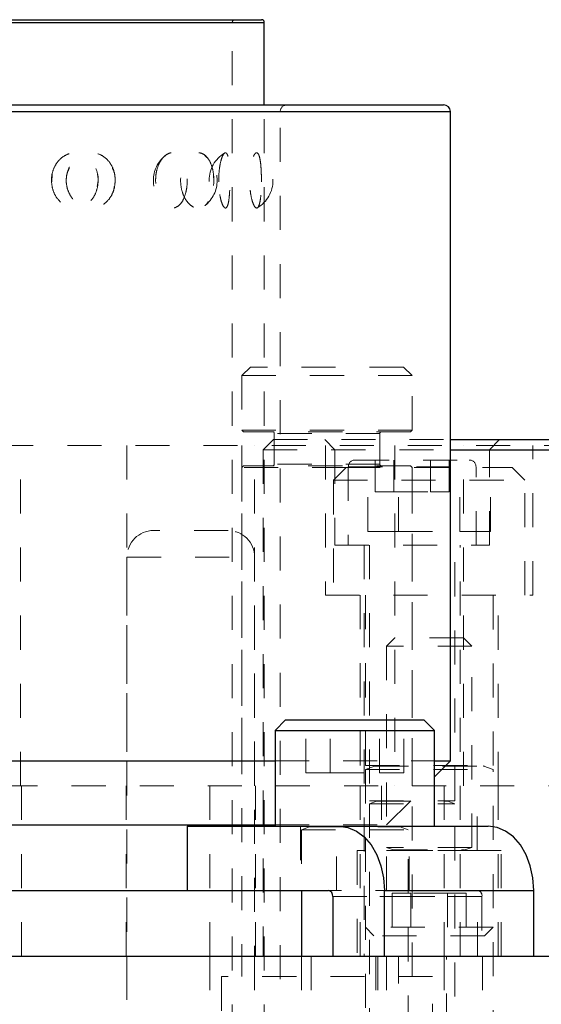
# Model space of a CAD drawing. Header units: inches. Extents: x 220 to 877, y 4 to 174.
# Tile 336 of 656: x 436.48 to 438.01, y 135.82 to 138.71. Entities that reach past the tile are written whole.
import ezdxf

# ---------------------------------------------------------------- set-up
doc = ezdxf.new("R2010")
doc.units = ezdxf.units.IN
doc.header["$LTSCALE"] = 0.5
doc.header["$MEASUREMENT"] = 0
doc.linetypes.add('HIDDEN', pattern=[0.225, 0.15, -0.075])
for name, color, linetype in [('DIE-M-S', 8, 'Continuous'), ('DIE-M-S3', 8, 'Continuous'), ('DSS-M-S', 53, 'Continuous'), ('SVD-M-S', 8, 'Continuous')]:
    doc.layers.add(name, color=color, linetype=linetype)

msp = doc.modelspace()

# ---------------------------------------------------------------- linework, layer by layer
at = {"layer": 'DIE-M-S', "linetype": 'HIDDEN', "lineweight": 18}
for p, q in [((434.62114, 137.46072), (438.05814, 137.46072)), ((436.48364, 136.46072), (436.48364, 137.46072)), ((436.79614, 137.46072), (436.79614, 136.46072)), ((437.13364, 137.46072), (437.13364, 136.46072)), ((437.17114, 136.46072), (437.17114, 137.46072)), ((437.37914, 137.46072), (437.37914, 137.02072)), ((437.58314, 137.46072), (437.58314, 136.46072)), ((437.63364, 136.46072), (437.63364, 137.46072)), ((437.78414, 136.46072), (437.78414, 137.46072)), ((437.98814, 137.02072), (437.98814, 137.46072)), ((437.37914, 137.02072), (437.98814, 137.02072)), ((437.48064, 137.02072), (437.48064, 136.46072)), ((437.88664, 136.46072), (437.88664, 137.02072)), ((434.63364, 136.46072), (438.07114, 136.46072))]:
    msp.add_line(p, q, dxfattribs=at)
at = {"layer": 'DIE-M-S3', "linetype": 'HIDDEN', "lineweight": 18}
for p, q in [((437.15864, 137.69072), (437.13364, 137.66572)), ((437.60864, 137.69072), (437.15864, 137.69072)), ((437.63364, 137.66572), (437.60864, 137.69072)), ((437.63364, 137.66572), (437.13364, 137.66572)), ((437.13364, 137.66572), (437.13364, 137.50572)), ((437.63364, 137.50572), (437.63364, 137.66572)), ((437.63364, 137.50572), (437.13364, 137.50572)), ((437.13364, 137.50572), (437.13864, 137.50072)), ((437.62864, 137.50072), (437.13864, 137.50072)), ((437.53864, 137.49572), (437.22864, 137.49572)), ((437.22864, 137.49572), (437.22864, 137.40572)), ((437.53864, 137.40572), (437.53864, 137.49572)), ((437.62864, 137.50072), (437.63364, 137.50572)), ((437.22614, 137.47772), (437.19614, 137.44772)), ((437.22614, 137.47772), (437.74614, 137.47772)), ((437.37677, 137.47772), (437.40677, 137.44772)), ((437.86051, 137.44772), (437.89051, 137.47772)), ((437.19614, 137.44772), (437.74614, 137.44772)), ((437.19614, 137.44772), (437.19614, 135.96072)), ((437.40677, 137.44772), (437.40677, 137.16772)), ((437.86051, 137.16772), (437.86051, 137.44772)), ((437.13864, 137.40072), (437.13364, 137.39572)), ((437.43989, 137.39572), (437.13364, 137.39572)), ((437.13364, 137.39572), (437.13364, 135.90072)), ((437.62864, 137.40072), (437.13864, 137.40072)), ((437.53864, 137.40572), (437.22864, 137.40572)), ((437.44614, 137.39804), (437.8194, 137.39804)), ((437.44614, 137.39804), (437.44614, 137.16772)), ((437.46583, 137.41772), (437.80146, 137.41772)), ((437.52539, 137.32397), (437.52539, 137.41772)), ((437.57952, 137.32397), (437.57952, 137.41772)), ((437.63364, 137.39572), (437.62864, 137.40072)), ((437.63364, 135.90072), (437.63364, 137.39572)), ((437.68777, 137.32397), (437.68777, 137.41772)), ((437.7419, 137.32397), (437.7419, 137.41772)), ((437.82114, 137.16772), (437.82114, 137.39804)), ((437.52539, 137.32397), (437.57952, 137.32397)), ((437.57952, 137.32397), (437.68777, 137.32397)), ((437.68777, 137.32397), (437.7419, 137.32397)), ((437.40677, 137.16772), (437.86051, 137.16772)), ((437.49314, 137.16772), (437.49314, 135.96072)), ((437.50864, 137.16772), (437.50864, 136.41733)), ((437.75864, 136.41733), (437.75864, 137.16772)), ((437.77414, 135.96072), (437.77414, 137.16772)), ((434.63364, 136.46072), (438.07114, 136.46072)), ((436.48664, 135.96072), (436.48664, 136.46072)), ((436.79364, 136.46072), (436.79364, 135.96072)), ((437.03989, 136.46072), (437.03989, 135.96072)), ((437.17364, 135.96072), (437.17364, 136.46072)), ((437.48064, 136.46072), (437.48064, 135.96072)), ((437.54314, 136.46072), (437.54314, 136.27072)), ((437.72739, 135.96072), (437.72739, 136.46072)), ((437.82414, 136.27072), (437.82414, 136.46072)), ((437.88664, 135.96072), (437.88664, 136.46072)), ((437.50864, 136.41733), (437.75864, 136.41733)), ((437.52895, 136.4158), (437.50864, 136.40841)), ((437.52895, 136.4158), (437.73656, 136.4158)), ((437.75864, 136.40841), (437.73834, 136.4158)), ((437.50864, 136.40841), (437.75864, 136.40841)), ((437.50864, 136.40841), (437.50864, 135.44222)), ((437.75864, 135.44222), (437.75864, 136.40841)), ((437.89464, 136.27072), (437.47264, 136.27072)), ((437.47264, 136.27072), (437.47264, 135.96072)), ((437.89464, 135.96072), (437.89464, 136.27072)), ((437.69364, 135.90072), (437.07364, 135.90072)), ((437.07364, 135.90072), (437.07364, 135.72072)), ((437.69364, 135.72072), (437.69364, 135.90072))]:
    msp.add_line(p, q, dxfattribs=at)
at = {"layer": 'DIE-M-S3', "linetype": 'Continuous', "lineweight": 25}
for p, q in [((437.74614, 137.47772), (438.04114, 137.47772)), ((437.74614, 137.44772), (438.07114, 137.44772))]:
    msp.add_line(p, q, dxfattribs=at)
at = {"layer": 'DIE-M-S3', "linetype": 'HIDDEN', "lineweight": 18}
for centre, radius, start, end in [((437.22364, 137.49572), 0.005, 0, 90), ((437.54364, 137.49572), 0.005, 90, 180), ((437.22364, 137.40572), 0.005, 270, 0), ((437.46583, 137.39804), 0.01969, 90, 180), ((437.54364, 137.40572), 0.005, 180, 270), ((437.80146, 137.39804), 0.01969, 0, 90), ((437.52868, 136.41654), 0.000787, 290, 90), ((437.73861, 136.41654), 0.000787, 90, 250)]:
    msp.add_arc(centre, radius, start, end, dxfattribs=at)
at = {"layer": 'DSS-M-S', "linetype": 'Continuous', "lineweight": 25}
for p, q in [((435.16802, 138.70285), (437.19927, 138.70285)), ((435.17589, 138.71072), (437.19139, 138.71072)), ((437.19927, 138.46072), (437.19927, 138.70285)), ((434.62114, 138.44072), (437.74614, 138.44072)), ((434.64114, 138.46072), (437.72614, 138.46072)), ((437.74614, 136.53422), (437.74614, 138.44072)), ((435.13639, 136.53422), (437.2309, 136.53422)), ((437.69965, 136.48773), (437.74614, 136.53422)), ((437.69965, 136.53422), (437.74614, 136.53422)), ((435.13639, 136.34672), (437.2309, 136.34672)), ((435.26302, 136.15372), (437.10427, 136.15372)), ((405.93364, 135.96072), (439.43364, 135.96072))]:
    msp.add_line(p, q, dxfattribs=at)
at = {"layer": 'DSS-M-S', "linetype": 'HIDDEN', "lineweight": 18}
for p, q in [((437.19927, 138.70285), (435.16802, 138.70285)), ((435.26177, 138.70285), (437.10377, 138.70285)), ((437.10552, 134.7186), (437.10552, 138.70285)), ((437.74614, 138.44072), (434.62114, 138.44072)), ((435.12114, 138.44072), (437.24441, 138.44072)), ((437.19927, 134.7186), (437.19927, 138.46072)), ((437.24614, 134.29322), (437.24614, 138.44072)), ((437.18005, 138.31747), (437.17902, 138.31842)), ((437.03084, 138.306), (437.02465, 138.31222)), ((436.57506, 138.23426), (436.57622, 138.25708)), ((436.71141, 138.23885), (436.70886, 138.2205)), ((437.051, 138.23469), (437.05027, 138.2565)), ((437.06582, 138.23424), (437.06619, 138.25709)), ((437.19092, 138.23472), (437.19075, 138.25648)), ((437.2309, 136.53422), (437.69965, 136.53422)), ((437.55864, 136.34672), (437.69965, 136.48773)), ((437.2309, 136.34672), (437.55864, 136.34672)), ((437.55864, 136.15372), (437.55864, 136.34672)), ((437.82514, 135.96072), (437.82514, 136.15372)), ((436.79614, 135.96072), (436.79614, 133.46072)), ((437.03989, 135.96072), (437.03989, 133.46072)), ((437.17114, 133.46072), (437.17114, 135.96072)), ((437.33677, 135.96072), (437.33677, 135.08072)), ((437.52739, 135.96072), (437.52739, 133.46072)), ((437.53314, 135.96072), (437.53314, 135.15072)), ((437.55864, 134.29322), (437.55864, 135.96072)), ((437.55864, 133.46072), (437.55864, 135.96072)), ((437.59377, 135.08072), (437.59377, 135.96072)), ((437.72739, 133.46072), (437.72739, 135.96072)), ((437.73414, 135.15072), (437.73414, 135.96072)), ((437.83989, 133.46072), (437.83989, 135.96072))]:
    msp.add_line(p, q, dxfattribs=at)
for centre, radius, start, end in [((437.11339, 138.70285), 0.00787, 90, 180), ((437.26614, 138.44072), 0.02, 90, 180), ((437.13122, 138.23885), 0.09375, 121.14929, 238.95569), ((437.13122, 138.23885), 0.09375, 301.01036, 58.97876), ((436.96738, 138.23885), 0.09375, 129.3108, 230.64896), ((436.96738, 138.23885), 0.09375, 308.04779, 52.01783)]:
    msp.add_arc(centre, radius, start, end, dxfattribs=at)
at = {"layer": 'DSS-M-S', "linetype": 'Continuous', "lineweight": 25}
for centre, radius in [((437.19139, 138.70285), 0.00787), ((437.72614, 138.44072), 0.02)]:
    msp.add_arc(centre, radius, 0, 90, dxfattribs=at)
at = {"layer": 'DSS-M-S', "linetype": 'HIDDEN', "lineweight": 18}
for points, knots in [([(436.57435, 138.23885), (436.57517, 138.22957), (436.57681, 138.21101), (436.58957, 138.18635), (436.60811, 138.16789), (436.63056, 138.1578), (436.65378, 138.15688), (436.67535, 138.16483), (436.69332, 138.18067), (436.70607, 138.20297), (436.71226, 138.22961), (436.71096, 138.25772), (436.70205, 138.28387), (436.68639, 138.30468), (436.66586, 138.31763), (436.64293, 138.32152), (436.62015, 138.31635), (436.59979, 138.30292), (436.58411, 138.28252), (436.57559, 138.25997), (436.57471, 138.2449), (436.57435, 138.23885)], [0, 0, 0, 0, 0.0552249, 0.1104704, 0.165214, 0.2186361, 0.2707982, 0.3223731, 0.3742905, 0.4272857, 0.4816, 0.5369225, 0.5925461, 0.647628, 0.7015034, 0.7540234, 0.805689, 0.857398, 0.9099917, 0.9638893, 1, 1, 1, 1]), ([(436.76169, 138.23885), (436.76095, 138.22986), (436.75949, 138.21189), (436.74804, 138.18795), (436.73093, 138.16948), (436.70892, 138.15849), (436.68429, 138.15646), (436.65982, 138.16397), (436.63871, 138.18029), (436.62377, 138.20333), (436.61683, 138.23012), (436.61842, 138.25749), (436.62804, 138.28258), (436.64453, 138.30299), (436.6662, 138.31658), (436.69069, 138.32162), (436.71516, 138.31717), (436.73667, 138.30353), (436.75253, 138.28237), (436.76059, 138.25947), (436.76138, 138.24457), (436.76169, 138.23885)], [0, 0, 0, 0, 0.0522157, 0.1044115, 0.1570574, 0.210861, 0.26571, 0.3210845, 0.3762664, 0.4305798, 0.4836779, 0.5357757, 0.58758, 0.6399184, 0.6933372, 0.74789, 0.8031685, 0.8584936, 0.913147, 0.9666429, 1, 1, 1, 1]), ([(436.88019, 138.23885), (436.88079, 138.22957), (436.88197, 138.21101), (436.89115, 138.18635), (436.90431, 138.16789), (436.91993, 138.1578), (436.93573, 138.15688), (436.95006, 138.16483), (436.96173, 138.18067), (436.96986, 138.20297), (436.97375, 138.22961), (436.97294, 138.25772), (436.96731, 138.28387), (436.95726, 138.30468), (436.9438, 138.31763), (436.92839, 138.32152), (436.91273, 138.31635), (436.89843, 138.30292), (436.88724, 138.28252), (436.88109, 138.25997), (436.88045, 138.2449), (436.88019, 138.23885)], [0, 0, 0, 0, 0.0552249, 0.1104704, 0.165214, 0.2186361, 0.2707982, 0.3223731, 0.3742905, 0.4272857, 0.4816, 0.5369225, 0.5925461, 0.647628, 0.7015034, 0.7540234, 0.805689, 0.857398, 0.9099917, 0.9638893, 1, 1, 1, 1]), ([(437.05137, 138.23885), (437.05091, 138.22986), (437.04998, 138.21189), (437.0427, 138.18795), (437.03164, 138.16948), (437.01712, 138.15849), (437.00048, 138.15646), (436.98358, 138.16397), (436.9687, 138.18029), (436.95802, 138.20333), (436.95301, 138.23012), (436.95416, 138.25749), (436.96108, 138.28258), (436.97283, 138.30299), (436.98802, 138.31658), (437.00485, 138.32162), (437.02127, 138.31717), (437.03538, 138.30353), (437.04557, 138.28237), (437.05068, 138.25947), (437.05118, 138.24457), (437.05137, 138.23885)], [0, 0, 0, 0, 0.0522157, 0.1044115, 0.1570574, 0.210861, 0.26571, 0.3210845, 0.3762664, 0.4305798, 0.4836779, 0.5357757, 0.58758, 0.6399184, 0.6933372, 0.74789, 0.8031685, 0.8584936, 0.913147, 0.9666429, 1, 1, 1, 1]), ([(437.06559, 138.23885), (437.06586, 138.22957), (437.06639, 138.21101), (437.0704, 138.18635), (437.0759, 138.16789), (437.08199, 138.1578), (437.08764, 138.15688), (437.09225, 138.16483), (437.0956, 138.18067), (437.0977, 138.20297), (437.09862, 138.22961), (437.09843, 138.25772), (437.09706, 138.28387), (437.09437, 138.30468), (437.0903, 138.31763), (437.08509, 138.32152), (437.07924, 138.31635), (437.07347, 138.30292), (437.06871, 138.28252), (437.06599, 138.25997), (437.06571, 138.2449), (437.06559, 138.23885)], [0, 0, 0, 0, 0.0552249, 0.1104704, 0.165214, 0.2186361, 0.2707982, 0.3223731, 0.3742905, 0.4272857, 0.4816, 0.5369225, 0.5925461, 0.647628, 0.7015034, 0.7540234, 0.805689, 0.857398, 0.9099917, 0.9638893, 1, 1, 1, 1]), ([(437.19102, 138.23885), (437.1909, 138.22986), (437.19068, 138.21189), (437.18883, 138.18795), (437.18573, 138.16948), (437.1812, 138.15849), (437.17544, 138.15646), (437.16902, 138.16397), (437.16295, 138.18029), (437.15837, 138.20333), (437.15616, 138.23012), (437.15667, 138.25749), (437.1597, 138.28258), (437.16467, 138.30299), (437.17076, 138.31658), (437.17701, 138.32162), (437.18255, 138.31717), (437.18682, 138.30353), (437.18958, 138.28237), (437.19085, 138.25947), (437.19097, 138.24457), (437.19102, 138.23885)], [0, 0, 0, 0, 0.0522157, 0.1044115, 0.1570574, 0.210861, 0.26571, 0.3210845, 0.3762664, 0.4305798, 0.4836779, 0.5357757, 0.58758, 0.6399184, 0.6933372, 0.74789, 0.8031685, 0.8584936, 0.913147, 0.9666429, 1, 1, 1, 1]), ([(436.62668, 138.27531), (436.62381, 138.26897), (436.61861, 138.25745), (436.61807, 138.24462), (436.61782, 138.23885)], [0, 0, 0, 0, 0.55044456, 1, 1, 1, 1]), ([(436.7611, 138.23469), (436.76125, 138.24234), (436.76153, 138.25666), (436.75611, 138.26935), (436.75359, 138.27526)], [0, 0, 0, 0, 0.5344463, 1, 1, 1, 1]), ([(436.70971, 138.25708), (436.70974, 138.25701), (436.71163, 138.25133), (436.71152, 138.24505), (436.71141, 138.23885)], [0, 0, 0, 0, 0.0133607, 1, 1, 1, 1]), ([(436.75101, 138.19731), (436.7525, 138.19955), (436.7572, 138.20658), (436.75843, 138.21562), (436.75928, 138.22178)], [0, 0, 0, 0, 0.31793643, 1, 1, 1, 1]), ([(437.02448, 138.16489), (437.02489, 138.16507), (437.02906, 138.16691), (437.03213, 138.17222), (437.03489, 138.177)], [0, 0, 0, 0, 0.0982961, 1, 1, 1, 1]), ([(437.08328, 138.1584), (437.08323, 138.15839), (437.08219, 138.15817), (437.08101, 138.16051), (437.0799, 138.16274)], [0, 0, 0, 0, 0.04619444, 1, 1, 1, 1])]:
    msp.add_open_spline(points, degree=3, knots=knots, dxfattribs=at)
at = {"layer": 'SVD-M-S', "linetype": 'HIDDEN', "lineweight": 18}
for p, q in [((437.43989, 137.39572), (437.40239, 137.35822)), ((437.43989, 137.39572), (437.92739, 137.39572)), ((437.50351, 137.20822), (437.50351, 137.39572)), ((437.59358, 137.20822), (437.59358, 137.39572)), ((437.77371, 137.20822), (437.77371, 137.39572)), ((437.86378, 137.20822), (437.86378, 137.39572)), ((437.96489, 137.35822), (437.92739, 137.39572)), ((437.40239, 137.35822), (437.96489, 137.35822)), ((437.40239, 137.35822), (437.40239, 137.02072)), ((437.96489, 137.02072), (437.96489, 137.35822)), ((437.09314, 137.21072), (436.87414, 137.21072)), ((437.50351, 137.20822), (437.59358, 137.20822)), ((437.59358, 137.20822), (437.77371, 137.20822)), ((437.77371, 137.20822), (437.86378, 137.20822)), ((436.79614, 137.13272), (437.1694, 137.13272)), ((436.79614, 137.13272), (436.79614, 135.29072)), ((437.17114, 135.29072), (437.17114, 137.13272)), ((437.49614, 137.02072), (437.49614, 136.52033)), ((437.87114, 136.52033), (437.87114, 137.02072)), ((437.58314, 136.89572), (437.55864, 136.87122)), ((437.78414, 136.89572), (437.58314, 136.89572)), ((437.80864, 136.87122), (437.78414, 136.89572)), ((437.80864, 136.87122), (437.55864, 136.87122)), ((437.55864, 136.87122), (437.55864, 136.34672)), ((437.80864, 136.28003), (437.80864, 136.87122)), ((437.32094, 136.49897), (437.32094, 136.65522)), ((437.39311, 136.49897), (437.39311, 136.65522)), ((437.53744, 136.49897), (437.53744, 136.65522)), ((437.60961, 136.49897), (437.60961, 136.65522)), ((437.32094, 136.49897), (437.39311, 136.49897)), ((437.39311, 136.49897), (437.53744, 136.49897)), ((437.49614, 136.52033), (437.87114, 136.52033)), ((437.5232, 136.5188), (437.49614, 136.50896)), ((437.49614, 136.50896), (437.87114, 136.50896)), ((437.49614, 136.50896), (437.49614, 135.30197)), ((437.5232, 136.5188), (437.8423, 136.5188)), ((437.53744, 136.49897), (437.60961, 136.49897)), ((437.87114, 136.50896), (437.84409, 136.5188)), ((437.87114, 135.30197), (437.87114, 136.50896)), ((437.30577, 136.34272), (437.30577, 136.15372)), ((437.30902, 136.34272), (437.30902, 136.34233)), ((437.30902, 136.34233), (437.62152, 136.34233)), ((437.33258, 136.3408), (437.30902, 136.33223)), ((437.30902, 136.33223), (437.62152, 136.33223)), ((437.30902, 136.33223), (437.30902, 136.15372)), ((437.33258, 136.3408), (437.59616, 136.3408)), ((437.41103, 136.15372), (437.41103, 136.34272)), ((437.62152, 136.33223), (437.59797, 136.3408)), ((437.62152, 136.34233), (437.62152, 136.34272)), ((437.62152, 135.74547), (437.62152, 136.33223)), ((437.62477, 136.15372), (437.62477, 136.34272)), ((437.80864, 136.28003), (437.55864, 136.28003)), ((437.55864, 136.28003), (437.57895, 136.27264)), ((437.80864, 136.27112), (437.55864, 136.27112)), ((437.57895, 136.27264), (437.78656, 136.27264)), ((437.78834, 136.27264), (437.80864, 136.28003)), ((437.80864, 136.27072), (437.80864, 136.27112)), ((437.82625, 136.15372), (437.38785, 136.15372)), ((437.99065, 136.15372), (437.82625, 136.15372)), ((437.83863, 136.13622), (437.40022, 136.13622)), ((437.40022, 136.13622), (437.83863, 136.13622)), ((437.62952, 136.14572), (437.57539, 136.14572)), ((437.57539, 136.14572), (437.57539, 136.02072)), ((437.62952, 136.14572), (437.62952, 136.02072)), ((437.73777, 136.14572), (437.62952, 136.14572)), ((437.73777, 136.14572), (437.73777, 136.02072)), ((437.7919, 136.14572), (437.73777, 136.14572)), ((437.7919, 136.14572), (437.7919, 136.02072)), ((437.83863, 136.13622), (437.83863, 135.96072)), ((437.87114, 136.04572), (437.49614, 136.04572)), ((437.49614, 136.04572), (437.52114, 136.02072)), ((437.84614, 136.02072), (437.87114, 136.04572)), ((437.84614, 136.02072), (437.52114, 136.02072)), ((437.30902, 135.96072), (437.30902, 135.74547))]:
    msp.add_line(p, q, dxfattribs=at)
at = {"layer": 'SVD-M-S', "linetype": 'Continuous', "lineweight": 25}
for p, q in [((437.26215, 136.65522), (437.2309, 136.62397)), ((437.26215, 136.65522), (437.6684, 136.65522)), ((437.69965, 136.62397), (437.6684, 136.65522)), ((437.2309, 136.62397), (437.2309, 136.34272)), ((437.2309, 136.62397), (437.69965, 136.62397)), ((437.69965, 136.34272), (437.69965, 136.62397)), ((436.97263, 136.34272), (436.97263, 136.15372)), ((436.97263, 136.34272), (437.41861, 136.34272)), ((437.41861, 136.34272), (437.85701, 136.34272)), ((437.41861, 136.34272), (437.44468, 136.33909)), ((437.44468, 136.33909), (437.46975, 136.32834)), ((437.46975, 136.32834), (437.49285, 136.31087)), ((437.88308, 136.33909), (437.85701, 136.34272)), ((437.90815, 136.32834), (437.88308, 136.33909)), ((437.93126, 136.31087), (437.90815, 136.32834)), ((437.49285, 136.31087), (437.51311, 136.28737)), ((437.95151, 136.28737), (437.93126, 136.31087)), ((437.51311, 136.28737), (437.52973, 136.25873)), ((437.96813, 136.25873), (437.95151, 136.28737)), ((437.52973, 136.25873), (437.54208, 136.22605)), ((437.98048, 136.22605), (437.96813, 136.25873)), ((437.54208, 136.22605), (437.54968, 136.1906)), ((437.98809, 136.1906), (437.98048, 136.22605)), ((437.54968, 136.1906), (437.55225, 136.15372)), ((437.99065, 136.15372), (437.98809, 136.1906)), ((437.10427, 136.15372), (437.38785, 136.15372)), ((437.30902, 136.15372), (437.30902, 135.96072)), ((437.55225, 135.96072), (437.55225, 136.15372)), ((437.55225, 136.15372), (437.99065, 136.15372)), ((437.99065, 135.96072), (437.99065, 136.15372)), ((437.40022, 136.13622), (437.40022, 135.96072))]:
    msp.add_line(p, q, dxfattribs=at)
at = {"layer": 'SVD-M-S', "linetype": 'HIDDEN', "lineweight": 18}
for centre, radius, start, end in [((436.87414, 137.13272), 0.078, 90, 180), ((437.09314, 137.13272), 0.078, 0, 90), ((437.52293, 136.51954), 0.000787, 290, 90), ((437.84436, 136.51954), 0.000787, 90, 250), ((437.33231, 136.34154), 0.000787, 290, 90), ((437.59824, 136.34154), 0.000787, 90, 250), ((437.57868, 136.2719), 0.000787, 270, 70), ((437.78861, 136.2719), 0.000787, 110, 270), ((437.82316, 136.13841), 0.01562, 351.95053, 78.57825)]:
    msp.add_arc(centre, radius, start, end, dxfattribs=at)
at = {"layer": 'SVD-M-S', "linetype": 'Continuous', "lineweight": 25}
msp.add_arc((437.38475, 136.13841), 0.01562, 351.95053, 78.57825, dxfattribs=at)

doc.saveas('drawing.dxf')
